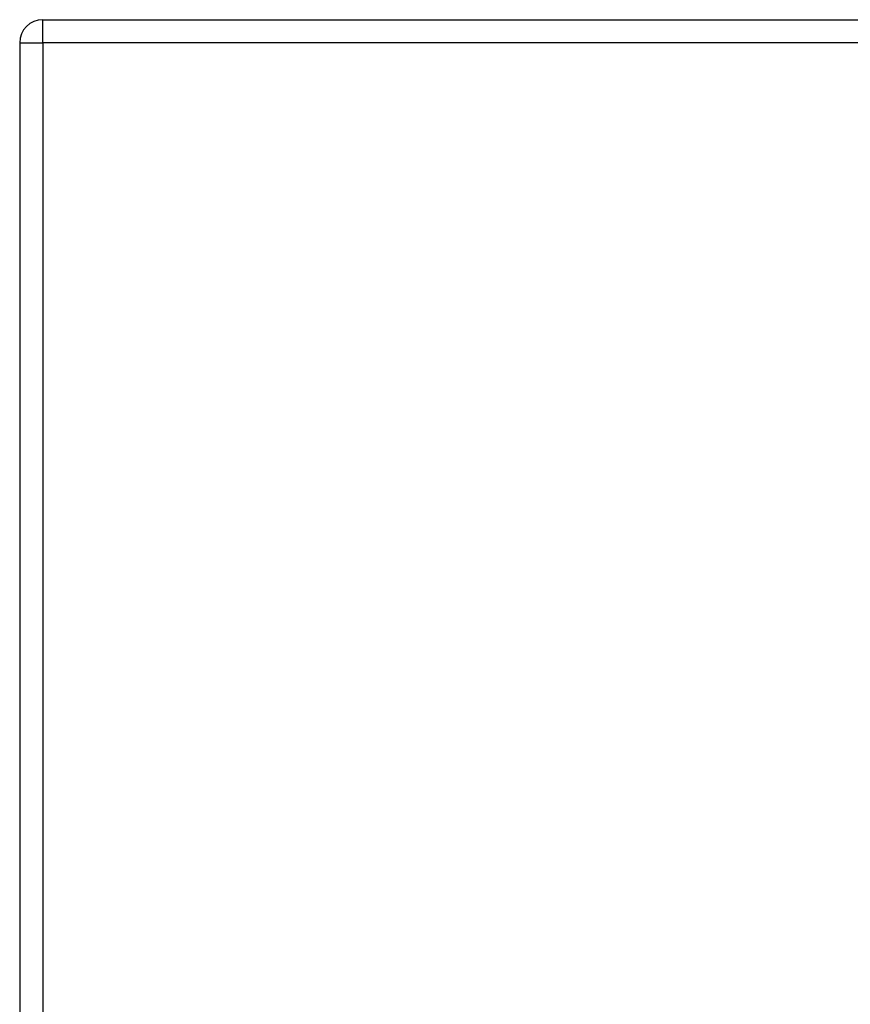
# Model space of a CAD drawing. Header units: inches. Extents: x 17 to 570, y 51 to 268.
# Tile 257 of 376: x 243.99 to 247.55, y 175.06 to 179.28. Entities that reach past the tile are written whole.
import ezdxf

# ---------------------------------------------------------------- set-up
doc = ezdxf.new("R2010")
doc.units = ezdxf.units.IN
doc.header["$MEASUREMENT"] = 0
doc.layers.add('Visible Edges(ANSI)', color=7, linetype='Continuous', lineweight=25)
doc.layers.add('Visible Tangent Edges(ANSI)', color=7, linetype='Continuous', lineweight=25)

msp = doc.modelspace()

# ---------------------------------------------------------------- linework, layer by layer
at = {"layer": 'Visible Edges(ANSI)'}
for p, q in [((244.0905, 179.2831), (303.6955, 179.2831)), ((243.9915, 179.1841), (243.9915, 147.4641))]:
    msp.add_line(p, q, dxfattribs=at)
msp.add_arc((244.0905, 179.1841), 0.099, 90, 180, dxfattribs=at)
at = {"layer": 'Visible Tangent Edges(ANSI)'}
for p, q in [((244.0905, 179.1841), (244.0905, 179.2831)), ((243.9915, 179.1841), (244.0905, 179.1841)), ((303.6955, 179.1841), (244.0905, 179.1841)), ((244.0905, 179.1841), (244.0905, 147.4641))]:
    msp.add_line(p, q, dxfattribs=at)

doc.saveas('drawing.dxf')
